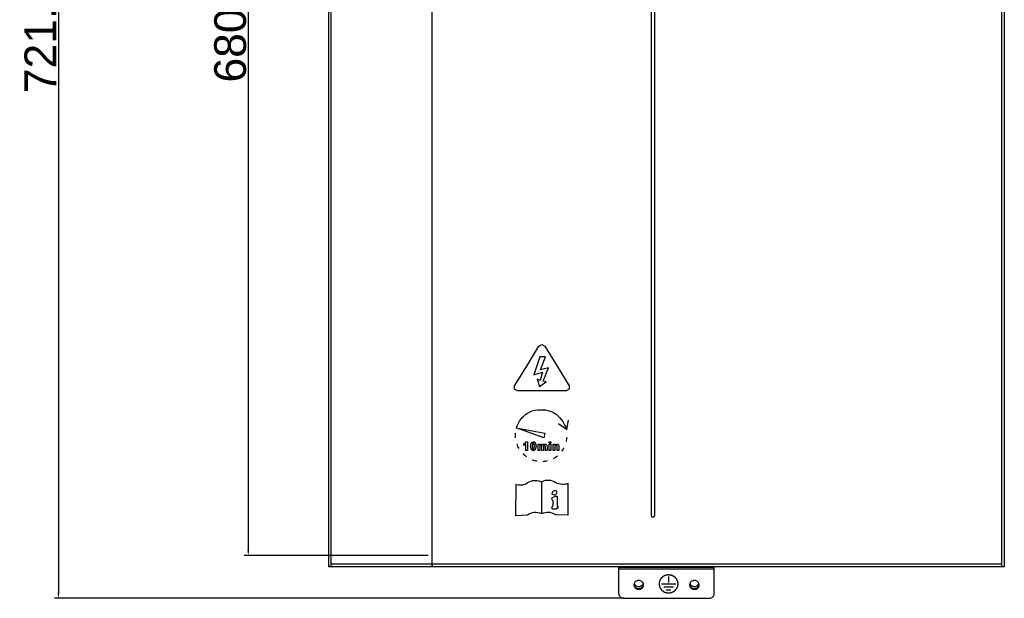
# Model space of a CAD drawing. Header units: millimetres. Extents: x 1117 to 38156, y -1945 to 7303.
# Tile 324 of 656: x 12728 to 13348, y 816 to 1180. Entities that reach past the tile are written whole.
import ezdxf

# ---------------------------------------------------------------- set-up
doc = ezdxf.new("R2010")
doc.units = ezdxf.units.MM
doc.styles.get("Standard").update_dxf_attribs({"font": 'arial.ttf'})
doc.dimstyles.new('DIMSTYLE_1', dxfattribs={"dimtxt": 4.2, "dimasz": 3.6, "dimexe": 2.5, "dimexo": 0, "dimgap": 1.05, "dimtad": 1, "dimdsep": 46, "dimtxsty": 'Standard', "dimblk": '_FILLED', "dimblk1": '_FILLED', "dimblk2": '_FILLED', "dimcen": 0.09, "dimazin": 2, "dimtp": 0.01, "dimtm": 0.01, "dimtfac": 1, "dimtofl": 0, "dimtmove": 0, "dimatfit": 3, "dimldrblk": '_FILLED', "dimfxl": 0, "dimtolj": 1, "dimarcsym": 0})

# ---------------------------------------------------------------- blocks, each defined once
blk = doc.blocks.new('_FILLED')
at = {"color": 0, "linetype": 'ByBlock'}
blk.add_solid([(0, 0), (-1, 0.17), (-1, -0.17)], dxfattribs=at)
blk = doc.blocks.new('*D88')
at = {"color": 0, "linetype": 'Continuous', "lineweight": -2}
for p, q in [((12926.38, 1537.21), (12750.06, 1537.21)), ((12752.56, 1533.61), (12752.56, 819.51)), ((13108.18, 815.91), (12750.06, 815.91))]:
    blk.add_line(p, q, dxfattribs=at)
at = {"layer": 'Defpoints', "color": 0, "linetype": 'Continuous'}
for p in [(12926.38, 1537.21), (12752.56, 815.91), (13108.18, 815.91)]:
    blk.add_point(p, dxfattribs=at)
at = {"color": 0, "linetype": 'Continuous', "lineweight": -2, "xscale": 3.6, "yscale": 3.6, "zscale": 3.6}
for p, rotation in [((12752.56, 1537.21), 90), ((12752.56, 815.91), 270)]:
    blk.add_blockref('_FILLED', p, dxfattribs=dict(at, rotation=rotation))
at = {"color": 0, "linetype": 'Continuous', "insert": (12741.29, 1176.56), "char_height": 20, "attachment_point": 5, "rotation": 90}
blk.add_mtext('\\A1;721.29', dxfattribs=at)
blk = doc.blocks.new('*D76')
at = {"color": 0, "linetype": 'Continuous', "lineweight": -2}
for p, q in [((12985.18, 1523.71), (12869.48, 1523.71)), ((12871.98, 1520.11), (12871.98, 846.4)), ((12985.18, 842.8), (12869.48, 842.8))]:
    blk.add_line(p, q, dxfattribs=at)
at = {"layer": 'Defpoints', "color": 0, "linetype": 'Continuous'}
for p in [(12985.18, 1523.71), (12871.98, 842.8), (12985.18, 842.8)]:
    blk.add_point(p, dxfattribs=at)
at = {"color": 0, "linetype": 'Continuous', "lineweight": -2, "xscale": 3.6, "yscale": 3.6, "zscale": 3.6}
for p, rotation in [((12871.98, 1523.71), 90), ((12871.98, 842.8), 270)]:
    blk.add_blockref('_FILLED', p, dxfattribs=dict(at, rotation=rotation))
at = {"color": 0, "linetype": 'Continuous', "insert": (12860.72, 1183.25), "char_height": 20, "attachment_point": 5, "rotation": 90}
blk.add_mtext('\\A1;680.91', dxfattribs=at)

msp = doc.modelspace()

# ---------------------------------------------------------------- linework, layer by layer
at = {"color": 7, "linetype": 'Continuous'}
for p, q in [((12922.679, 835.709), (12922.679, 1535.709)), ((13347.679, 1535.709), (13347.679, 835.709)), ((12924.091, 835.709), (12924.091, 1521.709)), ((12987.616, 835.709), (12987.616, 1521.709)), ((12987.741, 835.709), (12987.741, 1521.709)), ((13345.979, 1521.709), (13345.979, 835.709)), ((13125.41, 1488.044), (13125.41, 868.044)), ((13127.71, 868.044), (13127.71, 1488.044)), ((13047.177, 962.034), (13054.818, 974.507)), ((13054.818, 974.507), (13056.733, 975.549)), ((13056.733, 975.549), (13058.648, 974.507)), ((13058.648, 974.507), (13066.288, 962.034)), ((13055.403, 967.849), (13051.725, 956.652)), ((13059.005, 967.851), (13055.403, 967.849)), ((13055.779, 959.785), (13059.005, 967.851)), ((13039.537, 949.561), (13047.177, 962.034)), ((13060.899, 961.06), (13055.779, 959.785)), ((13057.51, 952.49), (13060.899, 961.06)), ((13066.288, 962.034), (13073.928, 949.561)), ((13051.725, 956.652), (13057.084, 958.156)), ((13057.084, 958.156), (13055.613, 953.03)), ((13039.537, 947.477), (13039.537, 949.561)), ((13055.613, 953.03), (13053.74, 953.83)), ((13053.74, 953.83), (13055.263, 949.128)), ((13055.263, 949.128), (13059.482, 952.116)), ((13059.482, 952.116), (13057.51, 952.49)), ((13073.928, 949.561), (13073.928, 947.477)), ((13041.452, 946.435), (13039.537, 947.477)), ((13056.733, 946.435), (13041.452, 946.435)), ((13072.013, 946.435), (13056.733, 946.435)), ((13073.928, 947.477), (13072.013, 946.435)), ((13057.971, 916.936), (13040.46, 923.278)), ((13040.46, 923.278), (13058.642, 919.808)), ((13072.126, 922.222), (13067.117, 925.727)), ((13071.561, 923.978), (13072.153, 921.974)), ((13073.358, 928.099), (13072.126, 922.222)), ((13058.642, 919.808), (13057.971, 916.936)), ((13045.373, 913.057), (13046.238, 913.575)), ((13045.373, 912.087), (13045.373, 913.057)), ((13046.687, 912.897), (13045.373, 912.087)), ((13046.238, 913.575), (13046.879, 914.468)), ((13046.687, 908.867), (13046.687, 912.897)), ((13046.879, 914.468), (13047.705, 914.468)), ((13047.705, 914.468), (13047.705, 908.867)), ((13049.636, 911.629), (13050.159, 913.897)), ((13050.111, 909.398), (13049.636, 911.629)), ((13050.159, 913.897), (13051.361, 914.468)), ((13050.807, 913.014), (13050.702, 911.617)), ((13050.702, 911.617), (13050.795, 910.269)), ((13051.032, 913.458), (13050.807, 913.014)), ((13051.69, 913.458), (13051.361, 913.582)), ((13051.927, 912.967), (13051.69, 913.458)), ((13051.916, 910.225), (13052.021, 911.617)), ((13052.021, 911.617), (13051.927, 912.967)), ((13053.086, 911.617), (13052.564, 909.342)), ((13052.568, 913.889), (13053.086, 911.617)), ((13054.321, 912.907), (13055.26, 912.907)), ((13054.321, 908.867), (13054.321, 912.907)), ((13055.26, 912.357), (13056.46, 913)), ((13055.26, 912.907), (13055.26, 912.357)), ((13055.421, 911.663), (13055.339, 910.83)), ((13055.339, 910.83), (13055.339, 908.867)), ((13055.692, 912.047), (13055.421, 911.663)), ((13056.114, 912.181), (13055.692, 912.047)), ((13056.425, 912.097), (13056.114, 912.181)), ((13056.593, 911.842), (13056.425, 912.097)), ((13056.46, 913), (13057.1, 912.84)), ((13056.647, 911.081), (13056.593, 911.842)), ((13056.647, 908.867), (13056.647, 911.081)), ((13057.1, 912.84), (13057.547, 912.357)), ((13057.547, 912.357), (13058.093, 912.84)), ((13057.75, 911.642), (13057.665, 910.807)), ((13057.665, 910.807), (13057.665, 908.867)), ((13058.021, 912.044), (13057.75, 911.642)), ((13058.424, 912.181), (13058.021, 912.044)), ((13058.093, 912.84), (13058.72, 913)), ((13058.858, 911.953), (13058.424, 912.181)), ((13058.72, 913), (13059.438, 912.818)), ((13058.963, 911.176), (13058.858, 911.953)), ((13058.963, 908.867), (13058.963, 911.176)), ((13059.438, 912.818), (13059.876, 912.288)), ((13059.876, 912.288), (13059.981, 911.45)), ((13059.981, 911.45), (13059.981, 908.867)), ((13061.409, 913.456), (13061.409, 914.445)), ((13061.409, 914.445), (13062.426, 914.445)), ((13062.426, 913.456), (13061.409, 913.456)), ((13061.409, 908.867), (13061.409, 912.907)), ((13061.409, 912.907), (13062.426, 912.907)), ((13062.426, 914.445), (13062.426, 913.456)), ((13062.426, 912.907), (13062.426, 908.867)), ((13063.875, 908.867), (13063.875, 912.907)), ((13063.875, 912.907), (13064.82, 912.907)), ((13064.82, 912.314), (13066.089, 913)), ((13064.82, 912.907), (13064.82, 912.314)), ((13064.971, 911.625), (13064.893, 910.697)), ((13064.893, 910.697), (13064.893, 908.867)), ((13065.259, 912.029), (13064.971, 911.625)), ((13065.734, 912.181), (13065.259, 912.029)), ((13066.087, 912.075), (13065.734, 912.181)), ((13066.299, 911.776), (13066.087, 912.075)), ((13066.089, 913), (13066.705, 912.872)), ((13066.365, 910.929), (13066.299, 911.776)), ((13066.365, 908.867), (13066.365, 910.929)), ((13066.705, 912.872), (13067.127, 912.546)), ((13067.127, 912.546), (13067.326, 912.097)), ((13067.326, 912.097), (13067.383, 911.379)), ((13067.383, 911.379), (13067.383, 908.867)), ((13047.705, 908.867), (13046.687, 908.867)), ((13051.361, 908.772), (13050.111, 909.398)), ((13050.795, 910.269), (13051.033, 909.78)), ((13051.033, 909.78), (13051.361, 909.658)), ((13051.361, 909.658), (13051.691, 909.782)), ((13052.564, 909.342), (13051.361, 908.772)), ((13051.691, 909.782), (13051.916, 910.225)), ((13055.339, 908.867), (13054.321, 908.867)), ((13057.665, 908.867), (13056.647, 908.867)), ((13059.981, 908.867), (13058.963, 908.867)), ((13062.426, 908.867), (13061.409, 908.867)), ((13064.893, 908.867), (13063.875, 908.867)), ((13067.383, 908.867), (13066.365, 908.867)), ((13040.345, 887.628), (13040.127, 868.043)), ((13056.583, 889.153), (13056.557, 869.263)), ((13073.267, 868.455), (13073.332, 888.096)), ((13063.071, 881.5), (13064.376, 880.962)), ((13063.346, 879.292), (13065.329, 880.236)), ((13063.003, 872.941), (13063.754, 874.708)), ((13063.732, 877.259), (13063.26, 878.184)), ((13063.754, 874.708), (13063.732, 877.259)), ((13066.406, 879.432), (13066.377, 874.035)), ((13066.377, 874.035), (13066.999, 873.103)), ((13040.127, 868.043), (13047.636, 868.522)), ((13065.66, 872.109), (13063.784, 872.12)), ((13065.194, 868.729), (13073.267, 868.455)), ((13066.999, 873.103), (13065.66, 872.109)), ((13126.56, 866.894), (13127.71, 868.044)), ((12924.09, 837.376), (12924.091, 837.409)), ((12987.616, 837.409), (12924.091, 837.409)), ((12987.59, 836.326), (12987.59, 836.345)), ((12987.615, 837.376), (12987.616, 837.409)), ((13345.979, 837.409), (12987.741, 837.409)), ((12924.091, 835.709), (12922.679, 835.709)), ((12924.091, 835.709), (12924.202, 835.709)), ((13347.679, 835.709), (12924.202, 835.709)), ((13105.179, 818.734), (13105.179, 835.709)), ((13165.179, 835.238), (13105.179, 835.238)), ((13165.179, 834.212), (13105.179, 834.212)), ((13165.179, 818.734), (13165.179, 835.709)), ((13131.942, 824.991), (13140.942, 824.991)), ((13136.442, 829.69), (13136.442, 825.931)), ((13133.442, 823.112), (13139.442, 823.112)), ((13134.942, 821.233), (13137.942, 821.233)), ((13108.179, 815.915), (13162.179, 815.915))]:
    msp.add_line(p, q, dxfattribs=at)
for centre, radius, start, end in [((13056.087, 918.337), 16.477, 347.144413, 356.54135), ((13056.614, 918.698), 16.609, 224.926027, 234.951786), ((13056.518, 918.005), 15.93, 298.208916, 308.606451), ((13056.172, 918.294), 16.382, 323.547023, 332.256683), ((13056.978, 919.368), 17.375, 248.829735, 258.372841), ((13056.482, 918.032), 15.968, 273.846651, 284.055622), ((12948.315, 836.276), 24.25, 177.400164, 178.020026), ((13007.778, 836.321), 20.188, 179.32491, 179.932013), ((13011.642, 836.275), 24.052, 178.001807, 179.323816), ((13012.255, 836.26), 24.665, 177.797535, 178.01728), ((13011.612, 836.286), 24.022, 177.398768, 177.798888), ((13117.31, 824.372), 2.632, 174.325569, 179.986712), ((13117.379, 824.894), 2.701, 185.707954, 201.118466), ((13117.357, 824.65), 2.678, 188.930871, 197.943928), ((13117.431, 826.212), 2.758, 200.099006, 214.227065), ((13117.472, 826.239), 2.807, 214.204478, 215.860815), ((13117.885, 826.239), 2.807, 324.146691, 325.793919), ((13117.926, 826.212), 2.758, 325.771312, 339.901478), ((13117.978, 824.894), 2.701, 338.881534, 354.292046), ((13118.047, 824.372), 2.632, 0.013288, 5.674431), ((13152.31, 824.372), 2.632, 174.325569, 179.986712), ((13152.379, 824.894), 2.701, 185.707954, 201.118466), ((13152.357, 824.65), 2.678, 188.930871, 197.943928), ((13152.431, 826.212), 2.758, 200.099006, 214.227065), ((13152.472, 826.239), 2.807, 214.204478, 215.860815), ((13152.885, 826.239), 2.807, 324.146691, 325.793919), ((13152.926, 826.212), 2.758, 325.771312, 339.901478), ((13152.978, 824.894), 2.701, 338.881534, 354.292046), ((13153.047, 824.372), 2.632, 0.013288, 5.674431)]:
    msp.add_arc(centre, radius, start, end, dxfattribs=at)
for points, knots in [([(13040.756, 923.222), (13041.454, 925.582), (13043.98, 930.112), (13048.323, 932.994), (13050.699, 933.857)], [0, 0, 0, 0, 0.4932715, 1, 1, 1, 1]), ([(13050.699, 933.857), (13055.51, 935.077), (13063.823, 934.667), (13069.429, 928.514), (13071.561, 923.978)], [0, 0, 0, 0, 0.4979006, 1, 1, 1, 1]), ([(13046.632, 887.782), (13045.666, 887.387), (13043.586, 886.912), (13041.476, 887.232), (13040.345, 887.628)], [0, 0, 0, 0, 0.4674064, 1, 1, 1, 1]), ([(13056.424, 889.094), (13054.414, 889.928), (13051.005, 890.339), (13047.925, 888.823), (13046.632, 887.782)], [0, 0, 0, 0, 0.5596641, 1, 1, 1, 1]), ([(13065.415, 888.589), (13064.051, 889.489), (13061.119, 890.565), (13058.063, 889.914), (13056.424, 889.094)], [0, 0, 0, 0, 0.4745925, 1, 1, 1, 1]), ([(13073.332, 888.096), (13072.007, 887.701), (13069.339, 887.373), (13066.729, 888.013), (13065.415, 888.589)], [0, 0, 0, 0, 0.4913337, 1, 1, 1, 1]), ([(13064.544, 883.47), (13064.041, 883.389), (13063.228, 882.99), (13063.014, 882.112), (13063.071, 881.5)], [0, 0, 0, 0, 0.4622771, 1, 1, 1, 1]), ([(13064.376, 880.962), (13064.551, 880.989), (13065.299, 881.167), (13066.174, 881.736), (13066.237, 882.347)], [0, 0, 0, 0, 0.2241427, 1, 1, 1, 1]), ([(13066.237, 882.347), (13066.345, 882.647), (13066.257, 883.102), (13065.592, 883.671), (13064.902, 883.708), (13064.544, 883.47)], [0, 0, 0, 0, 0.313622, 0.5248291, 1, 1, 1, 1]), ([(13065.329, 880.236), (13065.568, 880.275), (13066.217, 880.476), (13066.406, 879.734), (13066.406, 879.432)], [0, 0, 0, 0, 0.4452601, 1, 1, 1, 1]), ([(13063.26, 878.184), (13063.101, 878.344), (13062.905, 878.715), (13063.105, 879.083), (13063.346, 879.292)], [0, 0, 0, 0, 0.4320615, 1, 1, 1, 1]), ([(13047.636, 868.522), (13049.005, 869.406), (13051.924, 870.478), (13054.99, 869.95), (13056.622, 869.244)], [0, 0, 0, 0, 0.4803774, 1, 1, 1, 1]), ([(13056.622, 869.244), (13058.055, 869.924), (13060.955, 870.556), (13063.772, 869.621), (13065.194, 868.729)], [0, 0, 0, 0, 0.4872842, 1, 1, 1, 1]), ([(13063.784, 872.12), (13063.552, 872.128), (13063.157, 872.262), (13063.01, 872.652), (13063.003, 872.941)], [0, 0, 0, 0, 0.4559914, 1, 1, 1, 1]), ([(12987.616, 835.709), (12987.602, 835.709), (12987.613, 835.794), (12987.59, 835.884), (12987.594, 836.093), (12987.59, 836.239), (12987.59, 836.326)], [0, 0, 0, 0, 0.0681289, 0.2642005, 0.5798261, 1, 1, 1, 1]), ([(13142.442, 824.991), (13142.432, 825.083), (13142.418, 825.22), (13142.399, 825.402), (13142.385, 825.539), (13142.373, 825.653), (13142.363, 825.744), (13142.356, 825.813), (13142.349, 825.881), (13142.343, 825.938), (13142.338, 825.984), (13142.335, 826.012), (13142.333, 826.035), (13142.331, 826.052), (13142.33, 826.067), (13142.329, 826.077), (13142.328, 826.082), (13142.328, 826.087), (13142.326, 826.091), (13142.325, 826.096), (13142.321, 826.106), (13142.317, 826.119), (13142.312, 826.136), (13142.305, 826.158), (13142.296, 826.185), (13142.282, 826.229), (13142.264, 826.284), (13142.243, 826.35), (13142.222, 826.416), (13142.194, 826.504), (13142.158, 826.613), (13142.123, 826.723), (13142.095, 826.811), (13142.074, 826.877), (13142.053, 826.942), (13142.035, 826.997), (13142.021, 827.041), (13142.012, 827.069), (13142.005, 827.091), (13142, 827.107), (13141.995, 827.121), (13141.992, 827.13), (13141.99, 827.136), (13141.989, 827.14), (13141.987, 827.144), (13141.984, 827.149), (13141.979, 827.158), (13141.972, 827.17), (13141.963, 827.185), (13141.952, 827.206), (13141.938, 827.231), (13141.915, 827.272), (13141.886, 827.322), (13141.852, 827.383), (13141.817, 827.444), (13141.772, 827.525), (13141.714, 827.626), (13141.657, 827.727), (13141.611, 827.808), (13141.577, 827.869), (13141.543, 827.929), (13141.514, 827.98), (13141.491, 828.02), (13141.477, 828.046), (13141.465, 828.066), (13141.457, 828.081), (13141.449, 828.094), (13141.444, 828.103), (13141.442, 828.108), (13141.44, 828.112), (13141.436, 828.115), (13141.433, 828.119), (13141.426, 828.127), (13141.416, 828.139), (13141.404, 828.152), (13141.388, 828.17), (13141.369, 828.193), (13141.337, 828.229), (13141.298, 828.274), (13141.251, 828.328), (13141.204, 828.382), (13141.141, 828.455), (13141.062, 828.545), (13140.983, 828.635), (13140.92, 828.707), (13140.873, 828.762), (13140.826, 828.816), (13140.787, 828.861), (13140.755, 828.897), (13140.736, 828.92), (13140.72, 828.938), (13140.708, 828.951), (13140.698, 828.962), (13140.691, 828.97), (13140.687, 828.975), (13140.685, 828.978), (13140.681, 828.981), (13140.676, 828.985), (13140.668, 828.991), (13140.656, 829), (13140.642, 829.011), (13140.623, 829.025), (13140.6, 829.044), (13140.562, 829.073), (13140.515, 829.109), (13140.458, 829.153), (13140.402, 829.196), (13140.326, 829.255), (13140.232, 829.327), (13140.138, 829.4), (13140.062, 829.458), (13140.006, 829.502), (13139.949, 829.546), (13139.902, 829.582), (13139.865, 829.611), (13139.841, 829.629), (13139.822, 829.644), (13139.808, 829.655), (13139.796, 829.664), (13139.788, 829.67), (13139.783, 829.674), (13139.78, 829.677), (13139.776, 829.679), (13139.77, 829.681), (13139.761, 829.686), (13139.747, 829.693), (13139.731, 829.701), (13139.71, 829.712), (13139.683, 829.725), (13139.64, 829.747), (13139.586, 829.774), (13139.522, 829.807), (13139.457, 829.839), (13139.371, 829.882), (13139.264, 829.937), (13139.156, 829.991), (13139.07, 830.034), (13139.006, 830.067), (13138.941, 830.099), (13138.887, 830.126), (13138.844, 830.148), (13138.818, 830.161), (13138.796, 830.172), (13138.78, 830.18), (13138.766, 830.187), (13138.757, 830.192), (13138.752, 830.195), (13138.748, 830.197), (13138.743, 830.198), (13138.737, 830.2), (13138.727, 830.202), (13138.713, 830.207), (13138.695, 830.212), (13138.672, 830.218), (13138.643, 830.227), (13138.596, 830.24), (13138.538, 830.257), (13138.468, 830.277), (13138.398, 830.297), (13138.304, 830.324), (13138.188, 830.357), (13138.071, 830.391), (13137.978, 830.418), (13137.908, 830.438), (13137.838, 830.458), (13137.779, 830.475), (13137.733, 830.488), (13137.704, 830.497), (13137.68, 830.503), (13137.663, 830.508), (13137.648, 830.512), (13137.638, 830.515), (13137.632, 830.517), (13137.628, 830.519), (13137.623, 830.519), (13137.617, 830.519), (13137.606, 830.52), (13137.591, 830.522), (13137.572, 830.524), (13137.548, 830.526), (13137.517, 830.529), (13137.467, 830.533), (13137.405, 830.539), (13137.331, 830.546), (13137.257, 830.553), (13137.158, 830.562), (13137.035, 830.574), (13136.911, 830.586), (13136.813, 830.595), (13136.738, 830.602), (13136.664, 830.609), (13136.602, 830.615), (13136.553, 830.619), (13136.522, 830.622), (13136.497, 830.624), (13136.479, 830.626), (13136.464, 830.628), (13136.453, 830.629), (13136.447, 830.629), (13136.442, 830.63), (13136.437, 830.629), (13136.431, 830.629), (13136.421, 830.628), (13136.405, 830.626), (13136.387, 830.625), (13136.363, 830.622), (13136.333, 830.619), (13136.284, 830.615), (13136.223, 830.609), (13136.151, 830.603), (13136.078, 830.596), (13135.981, 830.587), (13135.859, 830.576), (13135.738, 830.565), (13135.641, 830.556), (13135.568, 830.549), (13135.495, 830.542), (13135.434, 830.537), (13135.386, 830.532), (13135.355, 830.529), (13135.331, 830.527), (13135.313, 830.526), (13135.298, 830.524), (13135.287, 830.523), (13135.281, 830.523), (13135.276, 830.522), (13135.272, 830.521), (13135.266, 830.519), (13135.256, 830.516), (13135.241, 830.512), (13135.224, 830.507), (13135.201, 830.501), (13135.171, 830.492), (13135.125, 830.479), (13135.066, 830.463), (13134.996, 830.443), (13134.926, 830.423), (13134.833, 830.396), (13134.716, 830.363), (13134.599, 830.33), (13134.506, 830.304), (13134.436, 830.284), (13134.366, 830.264), (13134.307, 830.247), (13134.261, 830.234), (13134.231, 830.226), (13134.208, 830.219), (13134.191, 830.214), (13134.176, 830.21), (13134.166, 830.207), (13134.16, 830.205), (13134.155, 830.204), (13134.151, 830.202), (13134.146, 830.199), (13134.137, 830.195), (13134.123, 830.188), (13134.107, 830.18), (13134.085, 830.169), (13134.059, 830.156), (13134.015, 830.134), (13133.962, 830.107), (13133.897, 830.075), (13133.832, 830.043), (13133.746, 830), (13133.639, 829.946), (13133.531, 829.892), (13133.445, 829.849), (13133.38, 829.817), (13133.315, 829.784), (13133.262, 829.758), (13133.218, 829.736), (13133.192, 829.723), (13133.17, 829.712), (13133.154, 829.704), (13133.14, 829.697), (13133.131, 829.692), (13133.126, 829.69), (13133.121, 829.688), (13133.118, 829.685), (13133.113, 829.681), (13133.105, 829.675), (13133.093, 829.665), (13133.078, 829.654), (13133.059, 829.64), (13133.035, 829.621), (13132.997, 829.591), (13132.949, 829.555), (13132.891, 829.51), (13132.833, 829.466), (13132.756, 829.407), (13132.66, 829.333), (13132.564, 829.259), (13132.487, 829.2), (13132.43, 829.156), (13132.372, 829.111), (13132.324, 829.074), (13132.286, 829.045), (13132.262, 829.026), (13132.242, 829.011), (13132.228, 829), (13132.216, 828.991), (13132.208, 828.985), (13132.203, 828.981), (13132.199, 828.978), (13132.196, 828.975), (13132.192, 828.97), (13132.186, 828.963), (13132.176, 828.952), (13132.164, 828.938), (13132.149, 828.921), (13132.13, 828.898), (13132.099, 828.863), (13132.06, 828.819), (13132.013, 828.766), (13131.967, 828.712), (13131.905, 828.642), (13131.828, 828.553), (13131.75, 828.464), (13131.688, 828.394), (13131.642, 828.34), (13131.595, 828.287), (13131.557, 828.243), (13131.526, 828.208), (13131.506, 828.185), (13131.491, 828.168), (13131.479, 828.154), (13131.47, 828.143), (13131.463, 828.136), (13131.459, 828.131), (13131.456, 828.128), (13131.454, 828.124), (13131.451, 828.119), (13131.446, 828.11), (13131.439, 828.098), (13131.43, 828.082), (13131.419, 828.062), (13131.404, 828.037), (13131.381, 827.997), (13131.352, 827.946), (13131.318, 827.885), (13131.283, 827.825), (13131.237, 827.744), (13131.179, 827.643), (13131.122, 827.542), (13131.076, 827.461), (13131.041, 827.401), (13131.006, 827.34), (13130.978, 827.289), (13130.955, 827.249), (13130.94, 827.224), (13130.929, 827.204), (13130.92, 827.188), (13130.913, 827.176), (13130.908, 827.167), (13130.905, 827.162), (13130.902, 827.158), (13130.901, 827.154), (13130.899, 827.149), (13130.896, 827.139), (13130.892, 827.125), (13130.887, 827.109), (13130.879, 827.087), (13130.871, 827.059), (13130.856, 827.016), (13130.838, 826.961), (13130.817, 826.895), (13130.796, 826.829), (13130.767, 826.742), (13130.731, 826.632), (13130.696, 826.522), (13130.667, 826.435), (13130.646, 826.369), (13130.624, 826.303), (13130.607, 826.248), (13130.592, 826.204), (13130.583, 826.177), (13130.576, 826.155), (13130.571, 826.139), (13130.567, 826.125), (13130.563, 826.115), (13130.562, 826.11), (13130.56, 826.106), (13130.56, 826.101), (13130.559, 826.096), (13130.558, 826.086), (13130.557, 826.071), (13130.555, 826.054), (13130.552, 826.03), (13130.549, 826.001), (13130.544, 825.955), (13130.538, 825.897), (13130.531, 825.827), (13130.523, 825.758), (13130.513, 825.665), (13130.501, 825.549), (13130.486, 825.409), (13130.467, 825.224), (13130.452, 825.084), (13130.442, 824.991)], [0, 0, 0, 0, 0.015625, 0.0234375, 0.03125, 0.0390625, 0.0429688, 0.046875, 0.0507812, 0.0546875, 0.0566406, 0.0585938, 0.0595703, 0.0605469, 0.0615234, 0.0620117, 0.0622559, 0.0625, 0.0627441, 0.0629883, 0.0634766, 0.0644531, 0.0654297, 0.0664062, 0.0683594, 0.0703125, 0.0742188, 0.078125, 0.0820312, 0.0859375, 0.09375, 0.1015625, 0.1054688, 0.109375, 0.1132812, 0.1171875, 0.1191406, 0.1210938, 0.1220703, 0.1230469, 0.1240234, 0.1245117, 0.1247559, 0.125, 0.1252441, 0.1254883, 0.1259766, 0.1269531, 0.1279297, 0.1289062, 0.1308594, 0.1328125, 0.1367188, 0.140625, 0.1445312, 0.1484375, 0.15625, 0.1640625, 0.1679688, 0.171875, 0.1757812, 0.1796875, 0.1816406, 0.1835938, 0.1845703, 0.1855469, 0.1865234, 0.1870117, 0.1872559, 0.1875, 0.1877441, 0.1879883, 0.1884766, 0.1894531, 0.1904297, 0.1914062, 0.1933594, 0.1953125, 0.1992188, 0.203125, 0.2070312, 0.2109375, 0.21875, 0.2265625, 0.2304688, 0.234375, 0.2382812, 0.2421875, 0.2441406, 0.2460938, 0.2470703, 0.2480469, 0.2490234, 0.2495117, 0.2497559, 0.25, 0.2502441, 0.2504883, 0.2509766, 0.2519531, 0.2529297, 0.2539062, 0.2558594, 0.2578125, 0.2617188, 0.265625, 0.2695312, 0.2734375, 0.28125, 0.2890625, 0.2929688, 0.296875, 0.3007812, 0.3046875, 0.3066406, 0.3085938, 0.3095703, 0.3105469, 0.3115234, 0.3120117, 0.3122559, 0.3125, 0.3127441, 0.3129883, 0.3134766, 0.3144531, 0.3154297, 0.3164062, 0.3183594, 0.3203125, 0.3242188, 0.328125, 0.3320312, 0.3359375, 0.34375, 0.3515625, 0.3554688, 0.359375, 0.3632812, 0.3671875, 0.3691406, 0.3710938, 0.3720703, 0.3730469, 0.3740234, 0.3745117, 0.3747559, 0.375, 0.3752441, 0.3754883, 0.3759766, 0.3769531, 0.3779297, 0.3789062, 0.3808594, 0.3828125, 0.3867188, 0.390625, 0.3945312, 0.3984375, 0.40625, 0.4140625, 0.4179688, 0.421875, 0.4257812, 0.4296875, 0.4316406, 0.4335938, 0.4345703, 0.4355469, 0.4365234, 0.4370117, 0.4372559, 0.4375, 0.4377441, 0.4379883, 0.4384766, 0.4394531, 0.4404297, 0.4414062, 0.4433594, 0.4453125, 0.4492188, 0.453125, 0.4570312, 0.4609375, 0.46875, 0.4765625, 0.4804688, 0.484375, 0.4882812, 0.4921875, 0.4941406, 0.4960938, 0.4970703, 0.4980469, 0.4990234, 0.4995117, 0.4997559, 0.5, 0.5002441, 0.5004883, 0.5009766, 0.5019531, 0.5029297, 0.5039062, 0.5058594, 0.5078125, 0.5117188, 0.515625, 0.5195312, 0.5234375, 0.53125, 0.5390625, 0.5429688, 0.546875, 0.5507812, 0.5546875, 0.5566406, 0.5585938, 0.5595703, 0.5605469, 0.5615234, 0.5620117, 0.5622559, 0.5625, 0.5627441, 0.5629883, 0.5634766, 0.5644531, 0.5654297, 0.5664062, 0.5683594, 0.5703125, 0.5742188, 0.578125, 0.5820312, 0.5859375, 0.59375, 0.6015625, 0.6054688, 0.609375, 0.6132812, 0.6171875, 0.6191406, 0.6210938, 0.6220703, 0.6230469, 0.6240234, 0.6245117, 0.6247559, 0.625, 0.6252441, 0.6254883, 0.6259766, 0.6269531, 0.6279297, 0.6289062, 0.6308594, 0.6328125, 0.6367188, 0.640625, 0.6445312, 0.6484375, 0.65625, 0.6640625, 0.6679688, 0.671875, 0.6757812, 0.6796875, 0.6816406, 0.6835938, 0.6845703, 0.6855469, 0.6865234, 0.6870117, 0.6872559, 0.6875, 0.6877441, 0.6879883, 0.6884766, 0.6894531, 0.6904297, 0.6914062, 0.6933594, 0.6953125, 0.6992188, 0.703125, 0.7070312, 0.7109375, 0.71875, 0.7265625, 0.7304688, 0.734375, 0.7382812, 0.7421875, 0.7441406, 0.7460938, 0.7470703, 0.7480469, 0.7490234, 0.7495117, 0.7497559, 0.75, 0.7502441, 0.7504883, 0.7509766, 0.7519531, 0.7529297, 0.7539062, 0.7558594, 0.7578125, 0.7617188, 0.765625, 0.7695312, 0.7734375, 0.78125, 0.7890625, 0.7929688, 0.796875, 0.8007812, 0.8046875, 0.8066406, 0.8085938, 0.8095703, 0.8105469, 0.8115234, 0.8120117, 0.8122559, 0.8125, 0.8127441, 0.8129883, 0.8134766, 0.8144531, 0.8154297, 0.8164062, 0.8183594, 0.8203125, 0.8242188, 0.828125, 0.8320312, 0.8359375, 0.84375, 0.8515625, 0.8554688, 0.859375, 0.8632812, 0.8671875, 0.8691406, 0.8710938, 0.8720703, 0.8730469, 0.8740234, 0.8745117, 0.8747559, 0.875, 0.8752441, 0.8754883, 0.8759766, 0.8769531, 0.8779297, 0.8789062, 0.8808594, 0.8828125, 0.8867188, 0.890625, 0.8945312, 0.8984375, 0.90625, 0.9140625, 0.9179688, 0.921875, 0.9257812, 0.9296875, 0.9316406, 0.9335938, 0.9345703, 0.9355469, 0.9365234, 0.9370117, 0.9372559, 0.9375, 0.9377441, 0.9379883, 0.9384766, 0.9394531, 0.9404297, 0.9414062, 0.9433594, 0.9453125, 0.9492188, 0.953125, 0.9570312, 0.9609375, 0.96875, 0.9765625, 0.984375, 1, 1, 1, 1]), ([(13114.679, 824.372), (13114.679, 823.646), (13115.374, 822.112), (13117.679, 821.268), (13119.983, 822.112), (13120.679, 823.646), (13120.679, 824.372)], [0, 0, 0, 0, 0.2445039, 0.5, 0.7554961, 1, 1, 1, 1]), ([(13120.666, 824.632), (13120.598, 825.316), (13119.849, 826.696), (13117.679, 827.444), (13115.508, 826.696), (13114.76, 825.316), (13114.692, 824.632)], [0, 0, 0, 0, 0.2448487, 0.5, 0.7551513, 1, 1, 1, 1]), ([(13115.197, 824.594), (13115.335, 824.404), (13115.661, 824.054), (13116.466, 823.528), (13117.679, 823.246), (13118.892, 823.528), (13119.696, 824.054), (13120.023, 824.404), (13120.161, 824.594)], [0, 0, 0, 0, 0.1230812, 0.2479966, 0.5000014, 0.7520052, 0.8769197, 1, 1, 1, 1]), ([(13130.442, 824.991), (13130.451, 824.9), (13130.466, 824.763), (13130.485, 824.581), (13130.499, 824.444), (13130.511, 824.33), (13130.52, 824.239), (13130.528, 824.17), (13130.535, 824.102), (13130.541, 824.045), (13130.545, 823.999), (13130.548, 823.97), (13130.551, 823.948), (13130.553, 823.931), (13130.554, 823.916), (13130.555, 823.906), (13130.556, 823.901), (13130.556, 823.896), (13130.558, 823.892), (13130.559, 823.887), (13130.562, 823.877), (13130.567, 823.863), (13130.572, 823.847), (13130.579, 823.825), (13130.588, 823.798), (13130.602, 823.754), (13130.62, 823.699), (13130.641, 823.633), (13130.662, 823.567), (13130.69, 823.479), (13130.725, 823.37), (13130.761, 823.26), (13130.789, 823.172), (13130.81, 823.106), (13130.831, 823.04), (13130.849, 822.986), (13130.863, 822.942), (13130.872, 822.914), (13130.879, 822.892), (13130.884, 822.876), (13130.888, 822.862), (13130.891, 822.852), (13130.893, 822.847), (13130.894, 822.843), (13130.897, 822.839), (13130.9, 822.834), (13130.905, 822.825), (13130.912, 822.813), (13130.92, 822.797), (13130.932, 822.777), (13130.946, 822.752), (13130.969, 822.711), (13130.998, 822.661), (13131.032, 822.6), (13131.066, 822.539), (13131.112, 822.458), (13131.169, 822.357), (13131.227, 822.256), (13131.273, 822.175), (13131.307, 822.114), (13131.341, 822.053), (13131.37, 822.003), (13131.393, 821.962), (13131.407, 821.937), (13131.419, 821.917), (13131.427, 821.902), (13131.434, 821.889), (13131.439, 821.88), (13131.442, 821.875), (13131.444, 821.871), (13131.447, 821.868), (13131.451, 821.863), (13131.458, 821.856), (13131.468, 821.844), (13131.48, 821.831), (13131.495, 821.813), (13131.515, 821.79), (13131.547, 821.754), (13131.586, 821.709), (13131.633, 821.655), (13131.68, 821.6), (13131.743, 821.528), (13131.822, 821.438), (13131.9, 821.348), (13131.963, 821.275), (13132.011, 821.221), (13132.058, 821.167), (13132.097, 821.122), (13132.128, 821.086), (13132.148, 821.063), (13132.164, 821.045), (13132.176, 821.032), (13132.186, 821.02), (13132.192, 821.013), (13132.196, 821.008), (13132.199, 821.004), (13132.203, 821.002), (13132.207, 820.998), (13132.216, 820.992), (13132.228, 820.983), (13132.242, 820.972), (13132.261, 820.957), (13132.284, 820.939), (13132.322, 820.91), (13132.369, 820.874), (13132.425, 820.83), (13132.482, 820.786), (13132.557, 820.728), (13132.652, 820.655), (13132.746, 820.583), (13132.821, 820.524), (13132.878, 820.481), (13132.934, 820.437), (13132.982, 820.401), (13133.019, 820.372), (13133.043, 820.353), (13133.062, 820.339), (13133.076, 820.328), (13133.088, 820.319), (13133.096, 820.313), (13133.101, 820.309), (13133.104, 820.306), (13133.108, 820.304), (13133.114, 820.301), (13133.123, 820.297), (13133.136, 820.29), (13133.152, 820.282), (13133.174, 820.271), (13133.201, 820.257), (13133.244, 820.236), (13133.298, 820.209), (13133.362, 820.176), (13133.427, 820.144), (13133.513, 820.1), (13133.62, 820.046), (13133.728, 819.992), (13133.814, 819.949), (13133.878, 819.916), (13133.943, 819.884), (13133.996, 819.857), (13134.039, 819.835), (13134.066, 819.821), (13134.088, 819.811), (13134.104, 819.802), (13134.117, 819.796), (13134.127, 819.791), (13134.132, 819.788), (13134.136, 819.786), (13134.141, 819.785), (13134.146, 819.783), (13134.157, 819.78), (13134.171, 819.776), (13134.189, 819.771), (13134.212, 819.764), (13134.241, 819.756), (13134.288, 819.743), (13134.346, 819.726), (13134.416, 819.706), (13134.486, 819.686), (13134.579, 819.659), (13134.696, 819.625), (13134.813, 819.592), (13134.906, 819.565), (13134.976, 819.545), (13135.046, 819.525), (13135.104, 819.508), (13135.151, 819.495), (13135.18, 819.486), (13135.203, 819.48), (13135.221, 819.475), (13135.236, 819.47), (13135.246, 819.467), (13135.252, 819.466), (13135.256, 819.464), (13135.261, 819.464), (13135.267, 819.463), (13135.278, 819.462), (13135.293, 819.461), (13135.312, 819.459), (13135.336, 819.457), (13135.367, 819.454), (13135.417, 819.449), (13135.478, 819.444), (13135.552, 819.437), (13135.627, 819.43), (13135.725, 819.42), (13135.849, 819.409), (13135.972, 819.397), (13136.071, 819.388), (13136.145, 819.381), (13136.22, 819.374), (13136.281, 819.368), (13136.331, 819.364), (13136.362, 819.361), (13136.386, 819.358), (13136.405, 819.357), (13136.42, 819.355), (13136.431, 819.354), (13136.437, 819.354), (13136.442, 819.353), (13136.446, 819.354), (13136.453, 819.354), (13136.463, 819.355), (13136.478, 819.357), (13136.497, 819.358), (13136.521, 819.361), (13136.551, 819.363), (13136.6, 819.368), (13136.66, 819.373), (13136.733, 819.38), (13136.806, 819.387), (13136.903, 819.396), (13137.025, 819.407), (13137.146, 819.418), (13137.243, 819.427), (13137.316, 819.434), (13137.389, 819.44), (13137.449, 819.446), (13137.498, 819.451), (13137.528, 819.453), (13137.553, 819.456), (13137.571, 819.457), (13137.586, 819.459), (13137.597, 819.46), (13137.603, 819.46), (13137.607, 819.46), (13137.612, 819.462), (13137.618, 819.463), (13137.628, 819.466), (13137.642, 819.471), (13137.66, 819.476), (13137.683, 819.482), (13137.712, 819.49), (13137.759, 819.504), (13137.817, 819.52), (13137.888, 819.54), (13137.958, 819.56), (13138.051, 819.587), (13138.168, 819.62), (13138.285, 819.653), (13138.378, 819.679), (13138.448, 819.699), (13138.518, 819.719), (13138.577, 819.736), (13138.623, 819.749), (13138.652, 819.757), (13138.676, 819.764), (13138.693, 819.769), (13138.708, 819.773), (13138.718, 819.776), (13138.724, 819.777), (13138.728, 819.778), (13138.732, 819.781), (13138.738, 819.783), (13138.747, 819.788), (13138.761, 819.795), (13138.777, 819.803), (13138.798, 819.814), (13138.825, 819.827), (13138.868, 819.849), (13138.922, 819.876), (13138.987, 819.908), (13139.051, 819.94), (13139.138, 819.983), (13139.245, 820.037), (13139.353, 820.091), (13139.439, 820.134), (13139.504, 820.166), (13139.568, 820.198), (13139.622, 820.225), (13139.665, 820.247), (13139.692, 820.26), (13139.714, 820.271), (13139.73, 820.279), (13139.743, 820.286), (13139.753, 820.291), (13139.758, 820.293), (13139.762, 820.295), (13139.766, 820.298), (13139.771, 820.302), (13139.779, 820.308), (13139.791, 820.317), (13139.805, 820.329), (13139.825, 820.343), (13139.849, 820.362), (13139.887, 820.391), (13139.935, 820.428), (13139.993, 820.473), (13140.05, 820.517), (13140.127, 820.576), (13140.223, 820.65), (13140.319, 820.724), (13140.396, 820.783), (13140.454, 820.827), (13140.512, 820.872), (13140.56, 820.909), (13140.598, 820.938), (13140.622, 820.957), (13140.641, 820.971), (13140.656, 820.982), (13140.668, 820.992), (13140.676, 820.998), (13140.681, 821.002), (13140.685, 821.004), (13140.687, 821.008), (13140.691, 821.012), (13140.698, 821.02), (13140.708, 821.031), (13140.719, 821.044), (13140.735, 821.062), (13140.754, 821.084), (13140.785, 821.12), (13140.824, 821.164), (13140.87, 821.217), (13140.917, 821.27), (13140.979, 821.341), (13141.056, 821.43), (13141.134, 821.518), (13141.196, 821.589), (13141.242, 821.642), (13141.288, 821.695), (13141.327, 821.74), (13141.358, 821.775), (13141.377, 821.797), (13141.393, 821.815), (13141.405, 821.828), (13141.414, 821.839), (13141.421, 821.847), (13141.425, 821.852), (13141.428, 821.855), (13141.43, 821.859), (13141.433, 821.864), (13141.438, 821.873), (13141.445, 821.885), (13141.454, 821.9), (13141.465, 821.921), (13141.48, 821.946), (13141.503, 821.986), (13141.532, 822.037), (13141.566, 822.097), (13141.601, 822.158), (13141.647, 822.239), (13141.704, 822.34), (13141.762, 822.441), (13141.808, 822.522), (13141.843, 822.582), (13141.877, 822.643), (13141.906, 822.693), (13141.929, 822.734), (13141.944, 822.759), (13141.955, 822.779), (13141.964, 822.794), (13141.971, 822.807), (13141.976, 822.816), (13141.979, 822.821), (13141.981, 822.825), (13141.982, 822.829), (13141.984, 822.834), (13141.987, 822.844), (13141.992, 822.858), (13141.997, 822.874), (13142.004, 822.896), (13142.013, 822.923), (13142.028, 822.967), (13142.045, 823.022), (13142.067, 823.088), (13142.088, 823.154), (13142.117, 823.241), (13142.152, 823.351), (13142.188, 823.46), (13142.217, 823.548), (13142.238, 823.614), (13142.259, 823.68), (13142.277, 823.734), (13142.291, 823.778), (13142.3, 823.806), (13142.307, 823.828), (13142.313, 823.844), (13142.317, 823.858), (13142.32, 823.867), (13142.322, 823.873), (13142.324, 823.877), (13142.324, 823.881), (13142.325, 823.887), (13142.326, 823.897), (13142.327, 823.912), (13142.329, 823.929), (13142.332, 823.952), (13142.335, 823.981), (13142.34, 824.028), (13142.346, 824.086), (13142.353, 824.156), (13142.361, 824.225), (13142.37, 824.318), (13142.383, 824.434), (13142.398, 824.574), (13142.417, 824.759), (13142.432, 824.899), (13142.442, 824.991)], [0, 0, 0, 0, 0.015625, 0.0234375, 0.03125, 0.0390625, 0.0429688, 0.046875, 0.0507812, 0.0546875, 0.0566406, 0.0585938, 0.0595703, 0.0605469, 0.0615234, 0.0620117, 0.0622559, 0.0625, 0.0627441, 0.0629883, 0.0634766, 0.0644531, 0.0654297, 0.0664062, 0.0683594, 0.0703125, 0.0742188, 0.078125, 0.0820312, 0.0859375, 0.09375, 0.1015625, 0.1054688, 0.109375, 0.1132812, 0.1171875, 0.1191406, 0.1210938, 0.1220703, 0.1230469, 0.1240234, 0.1245117, 0.1247559, 0.125, 0.1252441, 0.1254883, 0.1259766, 0.1269531, 0.1279297, 0.1289062, 0.1308594, 0.1328125, 0.1367188, 0.140625, 0.1445312, 0.1484375, 0.15625, 0.1640625, 0.1679688, 0.171875, 0.1757812, 0.1796875, 0.1816406, 0.1835938, 0.1845703, 0.1855469, 0.1865234, 0.1870117, 0.1872559, 0.1875, 0.1877441, 0.1879883, 0.1884766, 0.1894531, 0.1904297, 0.1914062, 0.1933594, 0.1953125, 0.1992188, 0.203125, 0.2070312, 0.2109375, 0.21875, 0.2265625, 0.2304688, 0.234375, 0.2382812, 0.2421875, 0.2441406, 0.2460938, 0.2470703, 0.2480469, 0.2490234, 0.2495117, 0.2497559, 0.25, 0.2502441, 0.2504883, 0.2509766, 0.2519531, 0.2529297, 0.2539062, 0.2558594, 0.2578125, 0.2617188, 0.265625, 0.2695312, 0.2734375, 0.28125, 0.2890625, 0.2929688, 0.296875, 0.3007812, 0.3046875, 0.3066406, 0.3085938, 0.3095703, 0.3105469, 0.3115234, 0.3120117, 0.3122559, 0.3125, 0.3127441, 0.3129883, 0.3134766, 0.3144531, 0.3154297, 0.3164062, 0.3183594, 0.3203125, 0.3242188, 0.328125, 0.3320312, 0.3359375, 0.34375, 0.3515625, 0.3554688, 0.359375, 0.3632812, 0.3671875, 0.3691406, 0.3710938, 0.3720703, 0.3730469, 0.3740234, 0.3745117, 0.3747559, 0.375, 0.3752441, 0.3754883, 0.3759766, 0.3769531, 0.3779297, 0.3789062, 0.3808594, 0.3828125, 0.3867188, 0.390625, 0.3945312, 0.3984375, 0.40625, 0.4140625, 0.4179688, 0.421875, 0.4257812, 0.4296875, 0.4316406, 0.4335938, 0.4345703, 0.4355469, 0.4365234, 0.4370117, 0.4372559, 0.4375, 0.4377441, 0.4379883, 0.4384766, 0.4394531, 0.4404297, 0.4414062, 0.4433594, 0.4453125, 0.4492188, 0.453125, 0.4570312, 0.4609375, 0.46875, 0.4765625, 0.4804688, 0.484375, 0.4882812, 0.4921875, 0.4941406, 0.4960938, 0.4970703, 0.4980469, 0.4990234, 0.4995117, 0.4997559, 0.5, 0.5002441, 0.5004883, 0.5009766, 0.5019531, 0.5029297, 0.5039062, 0.5058594, 0.5078125, 0.5117188, 0.515625, 0.5195312, 0.5234375, 0.53125, 0.5390625, 0.5429688, 0.546875, 0.5507812, 0.5546875, 0.5566406, 0.5585938, 0.5595703, 0.5605469, 0.5615234, 0.5620117, 0.5622559, 0.5625, 0.5627441, 0.5629883, 0.5634766, 0.5644531, 0.5654297, 0.5664062, 0.5683594, 0.5703125, 0.5742188, 0.578125, 0.5820312, 0.5859375, 0.59375, 0.6015625, 0.6054688, 0.609375, 0.6132812, 0.6171875, 0.6191406, 0.6210938, 0.6220703, 0.6230469, 0.6240234, 0.6245117, 0.6247559, 0.625, 0.6252441, 0.6254883, 0.6259766, 0.6269531, 0.6279297, 0.6289062, 0.6308594, 0.6328125, 0.6367188, 0.640625, 0.6445312, 0.6484375, 0.65625, 0.6640625, 0.6679688, 0.671875, 0.6757812, 0.6796875, 0.6816406, 0.6835938, 0.6845703, 0.6855469, 0.6865234, 0.6870117, 0.6872559, 0.6875, 0.6877441, 0.6879883, 0.6884766, 0.6894531, 0.6904297, 0.6914062, 0.6933594, 0.6953125, 0.6992188, 0.703125, 0.7070312, 0.7109375, 0.71875, 0.7265625, 0.7304688, 0.734375, 0.7382812, 0.7421875, 0.7441406, 0.7460938, 0.7470703, 0.7480469, 0.7490234, 0.7495117, 0.7497559, 0.75, 0.7502441, 0.7504883, 0.7509766, 0.7519531, 0.7529297, 0.7539062, 0.7558594, 0.7578125, 0.7617188, 0.765625, 0.7695312, 0.7734375, 0.78125, 0.7890625, 0.7929688, 0.796875, 0.8007812, 0.8046875, 0.8066406, 0.8085938, 0.8095703, 0.8105469, 0.8115234, 0.8120117, 0.8122559, 0.8125, 0.8127441, 0.8129883, 0.8134766, 0.8144531, 0.8154297, 0.8164062, 0.8183594, 0.8203125, 0.8242188, 0.828125, 0.8320312, 0.8359375, 0.84375, 0.8515625, 0.8554688, 0.859375, 0.8632812, 0.8671875, 0.8691406, 0.8710938, 0.8720703, 0.8730469, 0.8740234, 0.8745117, 0.8747559, 0.875, 0.8752441, 0.8754883, 0.8759766, 0.8769531, 0.8779297, 0.8789062, 0.8808594, 0.8828125, 0.8867188, 0.890625, 0.8945312, 0.8984375, 0.90625, 0.9140625, 0.9179688, 0.921875, 0.9257812, 0.9296875, 0.9316406, 0.9335938, 0.9345703, 0.9355469, 0.9365234, 0.9370117, 0.9372559, 0.9375, 0.9377441, 0.9379883, 0.9384766, 0.9394531, 0.9404297, 0.9414062, 0.9433594, 0.9453125, 0.9492188, 0.953125, 0.9570312, 0.9609375, 0.96875, 0.9765625, 0.984375, 1, 1, 1, 1]), ([(13149.679, 824.372), (13149.679, 823.646), (13150.374, 822.112), (13152.679, 821.268), (13154.983, 822.112), (13155.679, 823.646), (13155.679, 824.372)], [0, 0, 0, 0, 0.2445039, 0.5, 0.7554961, 1, 1, 1, 1]), ([(13155.666, 824.632), (13155.598, 825.316), (13154.849, 826.696), (13152.679, 827.444), (13150.508, 826.696), (13149.76, 825.316), (13149.692, 824.632)], [0, 0, 0, 0, 0.2448487, 0.5, 0.7551513, 1, 1, 1, 1]), ([(13150.197, 824.594), (13150.335, 824.404), (13150.661, 824.054), (13151.466, 823.528), (13152.679, 823.246), (13153.892, 823.528), (13154.696, 824.054), (13155.023, 824.404), (13155.161, 824.594)], [0, 0, 0, 0, 0.1230812, 0.2479966, 0.5000014, 0.7520052, 0.8769197, 1, 1, 1, 1]), ([(13105.179, 818.734), (13105.179, 818.008), (13105.865, 816.474), (13107.42, 815.915), (13108.179, 815.915)], [0, 0, 0, 0, 0.4890141, 1, 1, 1, 1]), ([(13114.809, 823.825), (13114.902, 823.538), (13115.191, 822.986), (13115.869, 822.337), (13116.727, 821.922), (13117.679, 821.779), (13118.63, 821.922), (13119.488, 822.337), (13120.167, 822.985), (13120.456, 823.538), (13120.549, 823.825)], [0, 0, 0, 0, 0.1217766, 0.2458527, 0.3722229, 0.4999997, 0.6277766, 0.754147, 0.8782233, 1, 1, 1, 1]), ([(13114.86, 823.921), (13115.068, 823.381), (13115.879, 822.407), (13117.679, 821.893), (13119.479, 822.407), (13120.289, 823.381), (13120.498, 823.921)], [0, 0, 0, 0, 0.2458873, 0.5, 0.7541127, 1, 1, 1, 1]), ([(13149.809, 823.825), (13149.902, 823.538), (13150.191, 822.986), (13150.869, 822.337), (13151.727, 821.922), (13152.679, 821.779), (13153.63, 821.922), (13154.488, 822.337), (13155.167, 822.985), (13155.456, 823.538), (13155.549, 823.825)], [0, 0, 0, 0, 0.1217766, 0.2458527, 0.3722229, 0.4999997, 0.6277766, 0.754147, 0.8782233, 1, 1, 1, 1]), ([(13149.86, 823.921), (13150.068, 823.381), (13150.879, 822.407), (13152.679, 821.893), (13154.479, 822.407), (13155.289, 823.381), (13155.498, 823.921)], [0, 0, 0, 0, 0.2458873, 0.5, 0.7541127, 1, 1, 1, 1]), ([(13162.179, 815.915), (13162.937, 815.915), (13164.493, 816.474), (13165.179, 818.008), (13165.179, 818.734)], [0, 0, 0, 0, 0.5109859, 1, 1, 1, 1])]:
    msp.add_open_spline(points, degree=3, knots=knots, dxfattribs=at)
for points in [[(13040.204, 916.837), (13040.09, 917.813), (13040.084, 918.805), (13040.152, 919.785)], [(13042.355, 910.203), (13041.85, 911.062), (13041.408, 911.965), (13041.082, 912.906)], [(13051.361, 913.582), (13051.244, 913.582), (13051.121, 913.534), (13051.032, 913.458)], [(13051.361, 914.468), (13051.807, 914.468), (13052.3, 914.246), (13052.568, 913.889)], [(13125.41, 868.044), (13125.41, 867.502), (13126.018, 866.894), (13126.56, 866.894)]]:
    msp.add_open_spline(points, degree=3, dxfattribs=at)

# ---------------------------------------------------------------- dimensions: what is measured, and where the dimension line sits
at = {"linetype": 'Continuous'}
for base, p1, p2, picture, middle in [((12752.556, 815.915), (12926.379, 1537.209), (13108.179, 815.915), '*D88', (12741.295, 1176.562)), ((12871.979, 842.796), (12985.179, 1523.709), (12985.179, 842.796), '*D76', (12860.717, 1183.252))]:
    dim = msp.add_linear_dim(base=base, p1=p1, p2=p2, angle=90, dimstyle='DIMSTYLE_1', override={"dimtxt": 20}, dxfattribs=at)
    dim.commit()
    dim.dimension.update_dxf_attribs({"geometry": picture, "text_midpoint": middle})

doc.saveas('drawing.dxf')
